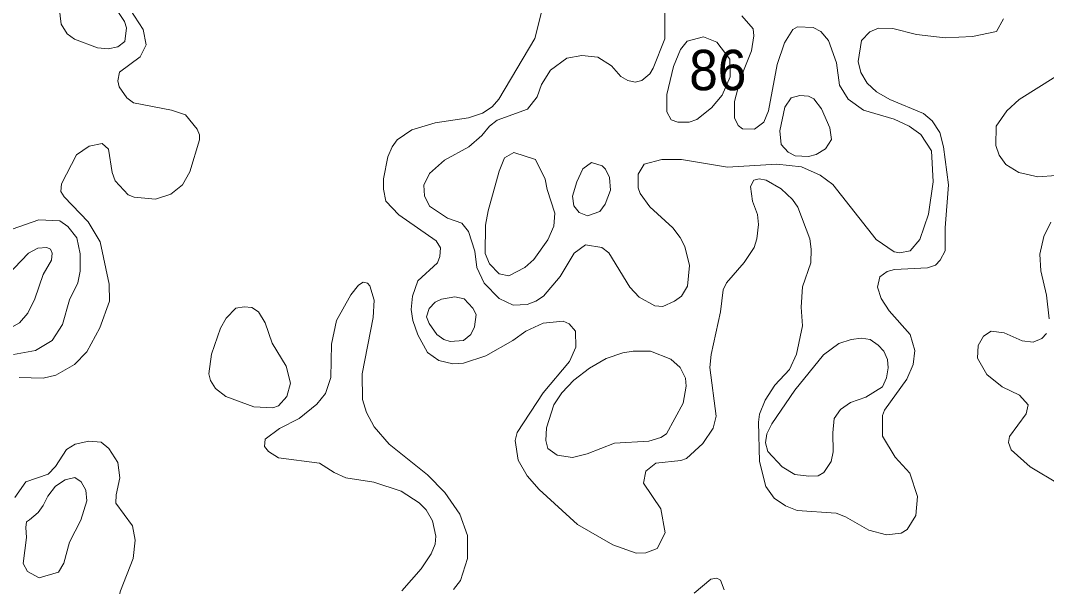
# Model space of a CAD drawing. Extents: x 673.6 to 698.9, y 7012 to 7040.1.
# Drawn here: x 682.608 to 684.64, y 7027.202 to 7028.323 of the extents above; entities that cross this region are included whole.
import ezdxf

# ---------------------------------------------------------------- set-up
doc = ezdxf.new("R2010")
doc.units = 0
doc.header["$LTSCALE"] = 0.032
doc.layers.add('2', color=7, linetype='Continuous', lineweight=13)
doc.layers.add('21', color=7, linetype='Continuous')

msp = doc.modelspace()

# ---------------------------------------------------------------- linework, layer by layer
at = {"layer": '2'}
for points in [[(682.6833, 7028.3605), (682.6887, 7028.3162), (682.7006, 7028.2971), (682.7148, 7028.2863), (682.7602, 7028.2691), (682.7814, 7028.2675), (682.8006, 7028.271), (682.8144, 7028.2818), (682.818, 7028.3085), (682.8138, 7028.3211), (682.7828, 7028.369)], [(683.8839, 7028.3601), (683.8838, 7028.2871), (683.8611, 7028.2291), (683.8542, 7028.2178), (683.8386, 7028.2047), (683.8251, 7028.2009), (683.8108, 7028.2047), (683.7971, 7028.2126), (683.7785, 7028.2332), (683.7511, 7028.2505), (683.7196, 7028.2542), (683.6899, 7028.2485), (683.6579, 7028.2247), (683.6396, 7028.1964), (683.6315, 7028.1721), (683.6123, 7028.1474), (683.5523, 7028.1258), (683.5367, 7028.1141), (683.5219, 7028.0954), (683.496, 7028.0733), (683.4477, 7028.0463), (683.4178, 7028.0202), (683.4066, 7027.9969), (683.4083, 7027.9758), (683.4178, 7027.9555), (683.4537, 7027.9315), (683.4821, 7027.9218), (683.4955, 7027.9056), (683.5075, 7027.8661), (683.5116, 7027.8338), (683.5263, 7027.8032), (683.5562, 7027.7726), (683.5839, 7027.7596), (683.6113, 7027.7607), (683.6285, 7027.7671), (683.6441, 7027.7772), (683.6765, 7027.8159), (683.7044, 7027.8626), (683.7272, 7027.8787), (683.7594, 7027.8737), (683.7731, 7027.863), (683.8149, 7027.7948), (683.8334, 7027.7755), (683.864, 7027.7578), (683.8802, 7027.757), (683.903, 7027.7671), (683.9173, 7027.7774), (683.929, 7027.7972), (683.933, 7027.8378), (683.9235, 7027.8756), (683.9146, 7027.8937), (683.9002, 7027.9124), (683.8545, 7027.9541), (683.835, 7027.9808), (683.8312, 7027.9917), (683.8312, 7028.0189), (683.8431, 7028.0384), (683.8781, 7028.048), (683.9172, 7028.0481), (684.0084, 7028.0325), (684.1061, 7028.039), (684.1545, 7028.0331), (684.1917, 7028.017), (684.2166, 7027.9987), (684.3027, 7027.8897), (684.3384, 7027.8648), (684.3493, 7027.8632), (684.3703, 7027.8669), (684.3892, 7027.8897)], [(682.8253, 7028.3452), (682.8507, 7028.3055), (682.8565, 7028.2748), (682.8446, 7028.2513)], [(684.0413, 7027.844), (684.0062, 7027.8033), (683.9995, 7027.7897), (683.9947, 7027.7464), (683.9759, 7027.6613), (683.9735, 7027.6357), (683.9857, 7027.5397), (683.98, 7027.5153), (683.9595, 7027.4853), (683.9267, 7027.4554), (683.9161, 7027.4515), (683.8661, 7027.4465), (683.8464, 7027.4303), (683.8421, 7027.4069), (683.876, 7027.356), (683.8846, 7027.308), (683.869, 7027.2775), (683.8465, 7027.2689), (683.8272, 7027.2682), (683.7808, 7027.2848), (683.7112, 7027.3248), (683.6351, 7027.3944), (683.6115, 7027.4212), (683.5937, 7027.4522), (683.5874, 7027.4912), (683.5914, 7027.5072), (683.6434, 7027.5859), (683.6952, 7027.6477), (683.7076, 7027.6762), (683.707, 7027.7078), (683.6948, 7027.7224), (683.6825, 7027.7275), (683.6432, 7027.7238), (683.6086, 7027.7078), (683.5833, 7027.6891), (683.5297, 7027.6592), (683.4854, 7027.6442), (683.464, 7027.6431), (683.4363, 7027.6497), (683.4141, 7027.6656), (683.3948, 7027.7003), (683.3848, 7027.729), (683.3817, 7027.7506), (683.3841, 7027.7773), (683.3947, 7027.8076), (683.4335, 7027.8434), (683.4386, 7027.8557), (683.44, 7027.8727), (683.431, 7027.887), (683.357, 7027.9384), (683.3317, 7027.9654), (683.3267, 7027.9891), (683.3267, 7028.0097), (683.3355, 7028.053), (683.3438, 7028.0732), (683.3537, 7028.0872), (683.3831, 7028.107), (683.4294, 7028.1203), (683.4951, 7028.1305), (683.5228, 7028.1399), (683.542, 7028.1524), (683.5553, 7028.1674), (683.6269, 7028.2878), (683.6404, 7028.3424)], [(684.2083, 7028.284), (684.193, 7028.3017), (684.1781, 7028.3093), (684.1471, 7028.311), (684.1377, 7028.3052), (684.1212, 7028.2791), (684.1064, 7028.2359), (684.0892, 7028.1442), (684.0801, 7028.1219), (684.0618, 7028.108), (684.0377, 7028.109), (684.0296, 7028.1156), (684.022, 7028.1307), (684.0219, 7028.1629), (684.0346, 7028.2104), (684.0556, 7028.2629), (684.0603, 7028.293), (684.0588, 7028.3065), (684.0366, 7028.3323)], [(684.5552, 7028.3266), (684.5412, 7028.3013), (684.4934, 7028.2913), (684.4393, 7028.2888), (684.3827, 7028.2958), (684.3354, 7028.3076), (684.3071, 7028.3084), (684.2904, 7028.301), (684.2738, 7028.2835), (684.2668, 7028.242), (684.2724, 7028.22), (684.2848, 7028.1991), (684.3032, 7028.1818), (684.3297, 7028.1665), (684.3965, 7028.1388), (684.4136, 7028.1247), (684.4286, 7028.1013), (684.4362, 7028.0729), (684.4459, 7027.9979), (684.4394, 7027.9124), (684.4394, 7027.8671), (684.4297, 7027.8483), (684.4204, 7027.8385), (684.4044, 7027.8336), (684.3389, 7027.8303), (684.3248, 7027.8263), (684.3102, 7027.8157), (684.3054, 7027.7949), (684.3129, 7027.7723), (684.3282, 7027.7484), (684.3703, 7027.7012), (684.3793, 7027.6696), (684.3761, 7027.6415), (684.3635, 7027.6127), (684.3189, 7027.5515), (684.3152, 7027.5407), (684.3151, 7027.4996), (684.3404, 7027.4583), (684.3694, 7027.4267), (684.3849, 7027.3803), (684.3811, 7027.3428), (684.3638, 7027.3151), (684.3523, 7027.3074), (684.3231, 7027.3044), (684.2884, 7027.3137), (684.2419, 7027.3401), (684.2232, 7027.347), (684.1465, 7027.3523), (684.1234, 7027.3615), (684.1005, 7027.377), (684.0843, 7027.4), (684.0713, 7027.4498), (684.0696, 7027.5273), (684.0718, 7027.5432), (684.0828, 7027.5709), (684.1021, 7027.6007), (684.1308, 7027.6317), (684.145, 7027.6623), (684.1566, 7027.7185), (684.1543, 7027.7552), (684.1566, 7027.7957), (684.173, 7027.8435), (684.1739, 7027.8704), (684.171, 7027.891), (684.1476, 7027.9535), (684.1368, 7027.969), (684.1143, 7027.9896), (684.0846, 7028.0067), (684.071, 7028.0097), (684.0605, 7028.0068), (684.054, 7027.9943), (684.0579, 7027.9657)], [(684.3683, 7028.1139), (684.3385, 7028.1276), (684.2775, 7028.1459), (684.2472, 7028.1677), (684.2298, 7028.1952), (684.224, 7028.2395), (684.2083, 7028.284)], [(682.8446, 7028.2513), (682.8042, 7028.2211), (682.8008, 7028.2037), (682.8033, 7028.1922), (682.8185, 7028.1699), (682.8314, 7028.1602)], [(684.6595, 7028.016), (684.623, 7028.0134), (684.5855, 7028.0223), (684.5596, 7028.0381), (684.5464, 7028.0567), (684.5399, 7028.0757), (684.5404, 7028.114), (684.5612, 7028.1444), (684.5862, 7028.1668), (684.6588, 7028.2123)], [(682.8314, 7028.1602), (682.9071, 7028.1457), (682.9347, 7028.1365), (682.9577, 7028.108), (682.9626, 7028.0969), (682.9622, 7028.0866), (682.9432, 7028.0232), (682.929, 7027.998), (682.9054, 7027.9791), (682.8752, 7027.9692), (682.8329, 7027.9731), (682.8209, 7027.9781), (682.7954, 7028.0058), (682.7895, 7028.0219), (682.782, 7028.0686), (682.7696, 7028.0796), (682.7437, 7028.0745), (682.7187, 7028.0569), (682.6892, 7027.9995), (682.6879, 7027.9843), (682.6941, 7027.9739), (682.7419, 7027.9246), (682.7654, 7027.8845), (682.7835, 7027.801), (682.7843, 7027.7672), (682.765, 7027.7146), (682.7391, 7027.6666), (682.7149, 7027.6417), (682.6777, 7027.6204), (682.6527, 7027.615), (682.6053, 7027.6158)], [(684.3892, 7027.8897), (684.4063, 7027.9399), (684.4155, 7028.0037), (684.412, 7028.0648), (684.3913, 7028.0975), (684.3683, 7028.1139)], [(684.0579, 7027.9657), (684.0677, 7027.939), (684.0695, 7027.919), (684.0662, 7027.891), (684.0608, 7027.8737), (684.0413, 7027.844)], [(682.5941, 7027.6617), (682.6378, 7027.6697), (682.6703, 7027.6893), (682.6909, 7027.7208), (682.7052, 7027.77), (682.7217, 7027.8036), (682.7259, 7027.8266), (682.726, 7027.8608), (682.7193, 7027.893), (682.7016, 7027.9154), (682.6861, 7027.9263), (682.6442, 7027.9286), (682.5397, 7027.8922)], [(684.6456, 7027.7323), (684.6398, 7027.7793), (684.6291, 7027.8273), (684.6268, 7027.8604), (684.6345, 7027.8954), (684.6485, 7027.9238)], [(683.2337, 7027.7291), (683.2622, 7027.7799), (683.2776, 7027.7989), (683.2866, 7027.8049), (683.2949, 7027.8027), (683.2999, 7027.7977), (683.3085, 7027.7694), (683.3061, 7027.735), (683.2843, 7027.623), (683.2855, 7027.5726), (683.2931, 7027.5464), (683.3083, 7027.5183), (683.338, 7027.4837), (683.414, 7027.4232), (683.4482, 7027.3879), (683.4778, 7027.3454), (683.4935, 7027.3027), (683.4933, 7027.2576), (683.4794, 7027.214), (683.4658, 7027.1961)], [(683.16, 7027.5346), (683.1947, 7027.5635), (683.2123, 7027.5846), (683.2223, 7027.6163), (683.2239, 7027.682), (683.2337, 7027.7291)], [(684.665, 7027.4047), (684.6075, 7027.4387), (684.5704, 7027.4728), (684.5651, 7027.4871), (684.5668, 7027.4991), (684.6, 7027.5438), (684.6036, 7027.5619), (684.5864, 7027.5813), (684.5523, 7027.5976), (684.522, 7027.6218), (684.5035, 7027.6545), (684.5049, 7027.6796), (684.5152, 7027.6981), (684.5307, 7027.7077), (684.5562, 7027.7047), (684.5922, 7027.6888), (684.6136, 7027.6857), (684.6306, 7027.6932), (684.6402, 7027.7032)], [(683.3635, 7027.1936), (683.4017, 7027.2369), (683.421, 7027.2665), (683.4293, 7027.2859), (683.4302, 7027.3014), (683.4236, 7027.3322), (683.4113, 7027.3536), (683.3972, 7027.3678), (683.3617, 7027.3908), (683.3075, 7027.4087), (683.2523, 7027.4172), (683.2293, 7027.4275), (683.2003, 7027.4464), (683.119, 7027.4566), (683.0993, 7027.4693), (683.0909, 7027.479), (683.0924, 7027.4936), (683.121, 7027.5151), (683.16, 7027.5346)], [(682.5969, 7027.3783), (682.6184, 7027.4093), (682.6627, 7027.4244), (682.6774, 7027.4399), (682.6988, 7027.4734), (682.7163, 7027.4838), (682.7433, 7027.49), (682.7676, 7027.4878), (682.7831, 7027.4754), (682.8007, 7027.4473), (682.8047, 7027.417), (682.7971, 7027.3833), (682.7967, 7027.367), (682.8295, 7027.3224)], [(682.8295, 7027.3224), (682.8352, 7027.2935), (682.8313, 7027.2573), (682.8059, 7027.1932), (682.7959, 7027.1567), (682.7909, 7027.1)], [(683.9419, 7027.189), (683.9753, 7027.2164), (683.9873, 7027.2187), (683.9944, 7027.2147), (684.0015, 7027.1955)]]:
    msp.add_lwpolyline(points, dxfattribs=at)
for points in [[(683.9325, 7028.122), (683.9477, 7028.1273), (683.9764, 7028.1505), (683.998, 7028.1757), (684.0136, 7028.2116), (684.0126, 7028.247), (683.9868, 7028.2802), (683.9609, 7028.2911), (683.9282, 7028.2821), (683.915, 7028.2661), (683.901, 7028.2323), (683.888, 7028.1766), (683.888, 7028.1423), (683.8969, 7028.1264), (683.9097, 7028.122)], [(684.1424, 7028.0554), (684.1287, 7028.0622), (684.1146, 7028.0778), (684.1122, 7028.1048), (684.122, 7028.1513), (684.1344, 7028.1703), (684.1518, 7028.1745), (684.1684, 7028.1731), (684.1794, 7028.168), (684.1941, 7028.148), (684.2107, 7028.1108), (684.2141, 7028.0878), (684.2024, 7028.0691), (684.1837, 7028.0578), (684.1684, 7028.0538)], [(683.607, 7027.8337), (683.6247, 7027.8497), (683.6522, 7027.8889), (683.6645, 7027.916), (683.6662, 7027.9419), (683.6508, 7027.9885), (683.6472, 7028.0091), (683.6281, 7028.0479), (683.5851, 7028.062), (683.5666, 7028.051), (683.5561, 7028.025), (683.534, 7027.9464), (683.5289, 7027.9177), (683.528, 7027.8619), (683.5367, 7027.8411), (683.5562, 7027.8213), (683.5753, 7027.8172)], [(683.7659, 7027.9596), (683.7762, 7027.9871), (683.7745, 7028.0124), (683.7664, 7028.0288), (683.7599, 7028.0352), (683.7387, 7028.0422), (683.7218, 7028.0296), (683.7095, 7028.004), (683.7015, 7027.9754), (683.7036, 7027.9558), (683.7141, 7027.9432), (683.7311, 7027.9363), (683.7555, 7027.9446)], [(682.6224, 7027.7433), (682.636, 7027.7716), (682.6527, 7027.8201), (682.6693, 7027.8486), (682.6708, 7027.8626), (682.6675, 7027.8704), (682.6602, 7027.8737), (682.6425, 7027.8721), (682.6236, 7027.8621), (682.5816, 7027.8182), (682.5458, 7027.7888), (682.5326, 7027.7725), (682.5306, 7027.7422), (682.5399, 7027.7262), (682.5539, 7027.7149), (682.5862, 7027.7128), (682.6058, 7027.7241)], [(683.507, 7027.7164), (683.5107, 7027.7406), (683.504, 7027.7535), (683.4868, 7027.7717), (683.4681, 7027.7759), (683.4417, 7027.7709), (683.4291, 7027.7652), (683.4174, 7027.7527), (683.4122, 7027.7363), (683.4171, 7027.7232), (683.4328, 7027.7013), (683.4463, 7027.6913), (683.4591, 7027.6873), (683.4853, 7027.6895), (683.4996, 7027.7015)], [(683.1062, 7027.6841), (683.0923, 7027.7242), (683.0792, 7027.7463), (683.0661, 7027.7548), (683.0507, 7027.7563), (683.0345, 7027.7534), (683.0151, 7027.7334), (683.0037, 7027.7135), (682.9864, 7027.6623), (682.9811, 7027.6236), (682.9842, 7027.6098), (682.9942, 7027.5942), (683.0144, 7027.5784), (683.0698, 7027.5582), (683.1076, 7027.5559), (683.119, 7027.5601), (683.1355, 7027.5786), (683.1425, 7027.605), (683.1342, 7027.6382)], [(684.2133, 7027.4493), (684.2174, 7027.4687), (684.2167, 7027.5065), (684.2198, 7027.5349), (684.2319, 7027.5529), (684.2516, 7027.5667), (684.2821, 7027.577), (684.315, 7027.5977), (684.3235, 7027.6156), (684.3266, 7027.6353), (684.3251, 7027.6516), (684.3178, 7027.6685), (684.3065, 7027.6802), (684.2908, 7027.691), (684.2734, 7027.6937), (684.2533, 7027.691), (684.2288, 7027.6834), (684.1986, 7027.661), (684.1413, 7027.5906), (684.0958, 7027.5245), (684.0859, 7027.5045), (684.0836, 7027.4867), (684.0884, 7027.4693), (684.1166, 7027.439), (684.1417, 7027.4241), (684.1695, 7027.4202), (684.1877, 7027.4211), (684.199, 7027.4275)], [(683.7303, 7027.4647), (683.7847, 7027.486), (683.8523, 7027.4899), (683.876, 7027.4973), (683.8873, 7027.5042), (683.9207, 7027.5653), (683.9265, 7027.5989), (683.9251, 7027.6149), (683.9142, 7027.6355), (683.8959, 7027.6523), (683.856, 7027.6684), (683.8212, 7027.6684), (683.8011, 7027.665), (683.768, 7027.6535), (683.7352, 7027.6346), (683.7036, 7027.6106), (683.6798, 7027.5858), (683.6641, 7027.5617), (683.6497, 7027.5166), (683.6481, 7027.4914), (683.6525, 7027.4751), (683.6708, 7027.462), (683.7011, 7027.4572)], [(682.7046, 7027.2898), (682.7273, 7027.3333), (682.7391, 7027.3717), (682.7374, 7027.393), (682.7279, 7027.409), (682.7157, 7027.4176), (682.6961, 7027.4135), (682.677, 7027.4008), (682.6617, 7027.3812), (682.653, 7027.3622), (682.6428, 7027.3486), (682.6259, 7027.334), (682.6199, 7027.3302), (682.6184, 7027.319), (682.6199, 7027.2991), (682.6134, 7027.2472), (682.6219, 7027.2319), (682.645, 7027.2189), (682.6834, 7027.2306), (682.6938, 7027.2481)]]:
    msp.add_lwpolyline(points, close=True, dxfattribs=at)

# ---------------------------------------------------------------- texts
at = {"layer": '21', "width": 0.95}
msp.add_text('86', height=0.08, dxfattribs=at).set_placement((683.9325, 7028.1852))

doc.saveas('drawing.dxf')
